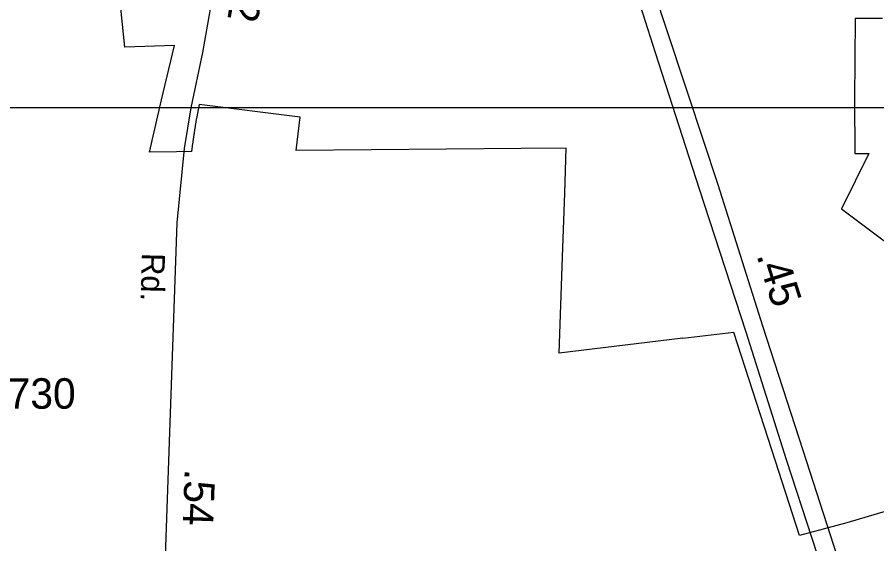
# Model space of a CAD drawing. Extents: x 2220236 to 2384410, y 720751 to 894131.
# Drawn here: x 2344850 to 2348374, y 783259 to 785418 of the extents above; entities that cross this region are included whole.
import ezdxf

# ---------------------------------------------------------------- set-up
doc = ezdxf.new("R2010")
doc.units = 0
doc.layers.add('Default', color=7, linetype='Continuous')

msp = doc.modelspace()

# ---------------------------------------------------------------- linework, layer by layer
at = {"layer": 'Default'}
for points in [[(2329807.7, 816974.9), (2370566.3, 816974.8), (2370566.3, 785046.7), (2329807.6, 785046.7), (2329807.7, 816974.9)], [(2345718.1, 786009), (2345715.4, 785945.8), (2345673.6, 785638), (2345609.9, 785273.6), (2345562, 785046.7), (2345534.5, 784879.3), (2345504.3, 784574.4), (2345478.1, 783832.2), (2345447.1, 782934.6), (2345420.2, 781998)], [(2347364.1, 785590.9), (2347464.9, 785273.3), (2347645.7, 784713.9), (2347836.5, 784127.9), (2348002.5, 783605.1), (2348213.2, 782959.4), (2348297.8, 782690.5), (2348488.6, 782104.6), (2348548.3, 781913.7), (2348694.3, 781477.1), (2348833.7, 781035.6), (2348961.4, 780642.2), (2349006.2, 780487.8), (2349051, 780335.1), (2349069.3, 780262.1), (2349099.2, 780077.8), (2349118.4, 779923.7), (2349131, 779784.6)], [(2349241.6, 779764.7), (2349236, 779845.5), (2349225, 779918.5), (2349206.2, 780010.3), (2349182.1, 780140.9), (2349148.9, 780288.6), (2349077.6, 780519.4), (2349021.2, 780695.3), (2348896.7, 781088.7), (2348770.6, 781480.4), (2348571.5, 782102.9), (2348372.5, 782703.8), (2348282.9, 782989.3), (2348072.1, 783641.6), (2347906.2, 784151.2), (2347723.7, 784730.5), (2347601, 785102.3), (2347504.7, 785391.1), (2347439.5, 785590.9)], [(2348831.5, 783516.9), (2348251.8, 783344.4), (2348057.8, 783292.5), (2347944, 783644), (2347788.2, 784125.4), (2347579.2, 784100), (2347579.2, 784101.8), (2347072, 784040.8), (2347086.2, 784434.9), (2347095.8, 784696.2), (2347101, 784880.6), (2346916, 784879.1), (2345993.5, 784871.8), (2346010.5, 785008.2), (2345596.2, 785060), (2345584.8, 785002.5), (2345584.2, 784999.5), (2345583.8, 784997.1), (2345583.2, 784994.6), (2345583, 784992.1), (2345582.5, 784989.6), (2345582.2, 784987.2), (2345581.8, 784984.7), (2345581.5, 784982.2), (2345581, 784979.8), (2345580.5, 784977.3), (2345580.2, 784974.8), (2345579.8, 784972.4), (2345579.5, 784969.9), (2345579, 784967.4), (2345578.8, 784964.9), (2345578.2, 784962.4), (2345578, 784960), (2345577.5, 784957.5), (2345577.2, 784955.1), (2345576.8, 784952.6), (2345576.5, 784950.1), (2345576, 784947.6), (2345575.8, 784945.2), (2345575.2, 784942.7), (2345575, 784940.2), (2345574.5, 784937.8), (2345574.2, 784935.2), (2345573.8, 784932.8), (2345573.5, 784930.3), (2345573, 784927.9), (2345572.8, 784925.4), (2345572.2, 784922.9), (2345572, 784920.4), (2345571.8, 784917.9), (2345571.2, 784915.5), (2345571, 784913), (2345570.5, 784910.6), (2345570.2, 784908.1), (2345569.8, 784905.6), (2345569.5, 784903.1), (2345569.2, 784900.6), (2345568.8, 784898.1), (2345568.5, 784895.7), (2345568, 784893.2), (2345567.8, 784890.8), (2345567.5, 784888.2), (2345567, 784885.8), (2345566.8, 784883.3), (2345566.5, 784880.8), (2345566, 784878.4), (2345565.8, 784875.9), (2345565.5, 784873.4), (2345565, 784870.9), (2345564.8, 784868.3), (2345564.8, 784867.1), (2345502.5, 784866.4), (2345392, 784865.2), (2345442.2, 785079), (2345495, 785302.2), (2345291.5, 785294.8), (2345280.8, 785401), (2345269.8, 785508.8)], [(2348831.5, 783516.9), (2348251.8, 783344.4), (2348057.8, 783292.5), (2347944, 783644), (2347788.2, 784125.4), (2347579.2, 784100), (2347579.2, 784101.8), (2347072, 784040.8), (2347086.2, 784434.9), (2347095.8, 784696.2), (2347101, 784880.6), (2346916, 784879.1), (2345993.5, 784871.8), (2346010.5, 785008.2), (2345596.2, 785060), (2345584.8, 785002.5), (2345584.2, 784999.5), (2345583.8, 784997.1), (2345583.2, 784994.6), (2345583, 784992.1), (2345582.5, 784989.6), (2345582.2, 784987.2), (2345581.8, 784984.7), (2345581.5, 784982.2), (2345581, 784979.8), (2345580.5, 784977.3), (2345580.2, 784974.8), (2345579.8, 784972.4), (2345579.5, 784969.9), (2345579, 784967.4), (2345578.8, 784964.9), (2345578.2, 784962.4), (2345578, 784960), (2345577.5, 784957.5), (2345577.2, 784955.1), (2345576.8, 784952.6), (2345576.5, 784950.1), (2345576, 784947.6), (2345575.8, 784945.2), (2345575.2, 784942.7), (2345575, 784940.2), (2345574.5, 784937.8), (2345574.2, 784935.2), (2345573.8, 784932.8), (2345573.5, 784930.3), (2345573, 784927.9), (2345572.8, 784925.4), (2345572.2, 784922.9), (2345572, 784920.4), (2345571.8, 784917.9), (2345571.2, 784915.5), (2345571, 784913), (2345570.5, 784910.6), (2345570.2, 784908.1), (2345569.8, 784905.6), (2345569.5, 784903.1), (2345569.2, 784900.6), (2345568.8, 784898.1), (2345568.5, 784895.7), (2345568, 784893.2), (2345567.8, 784890.8), (2345567.5, 784888.2), (2345567, 784885.8), (2345566.8, 784883.3), (2345566.5, 784880.8), (2345566, 784878.4), (2345565.8, 784875.9), (2345565.5, 784873.4), (2345565, 784870.9), (2345564.8, 784868.3), (2345564.8, 784867.1), (2345502.5, 784866.4), (2345392, 784865.2), (2345442.2, 785079), (2345495, 785302.2), (2345291.5, 785294.8), (2345280.8, 785401), (2345269.8, 785508.8)], [(2348397.5, 785412.2), (2348285.8, 785412.2), (2348282.2, 785079), (2348283.5, 784859.4), (2348341.5, 784858.6), (2348230, 784632.2), (2348256.8, 784612.1), (2348677.5, 784295.6)], [(2348397.5, 785412.2), (2348285.8, 785412.2), (2348282.2, 785079), (2348283.5, 784859.4), (2348341.5, 784858.6), (2348230, 784632.2), (2348256.8, 784612.1), (2348677.5, 784295.6)]]:
    msp.add_lwpolyline(points, dxfattribs=at)

# ---------------------------------------------------------------- texts
for s, height, rotation, p in [('.22', 125, 260.0776, (2345751.1, 785639.1)), ('Rd.', 95, 268.5242, (2345361.4, 784452.2)), ('.45', 125, 287.4867, (2347880.1, 784442)), ('.54', 125, 268.0264, (2345536.8, 783567))]:
    msp.add_text(s, height=height, rotation=rotation, dxfattribs=at).set_placement(p)
msp.add_text('1730', height=125, dxfattribs=at).set_placement((2344718, 783812.8))

doc.saveas('drawing.dxf')
